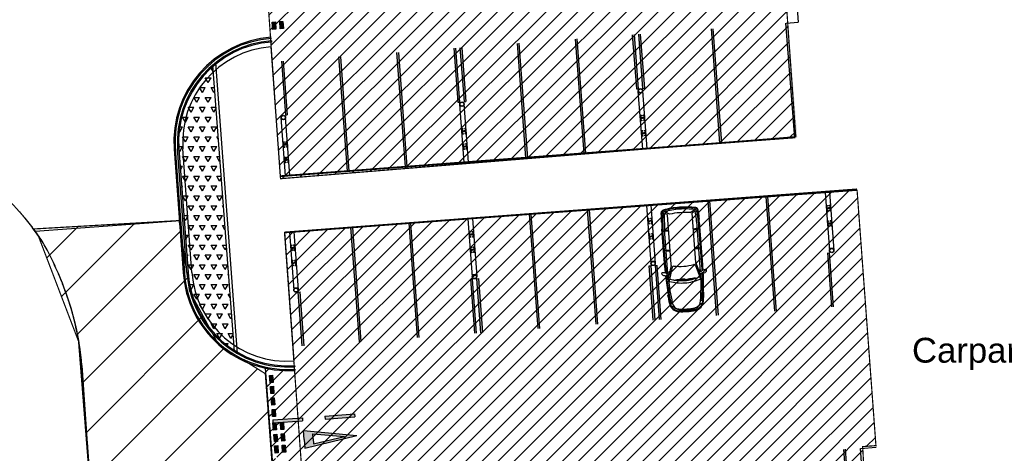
# Model space of a CAD drawing. Header units: millimetres. Extents: x 573132 to 957048, y 21042 to 318066.
# Tile 400 of 425: x 798397 to 839636, y 214611 to 232783. Entities that reach past the tile are written whole.
import ezdxf

# ---------------------------------------------------------------- set-up
doc = ezdxf.new("R2010")
doc.units = ezdxf.units.MM
doc.header["$LTSCALE"] = 2000
doc.linetypes.add('ECL-001', pattern=[100, 50, 0, 50])
for name, color, linetype in [('_NIBSC_A site plan', 7, 'Continuous'), ('_NIBSC_A-kerb', 7, 'Continuous'), ('_NIBSC_A_parking-bays', 7, 'Continuous'), ('_NIBSC_FM trees 3metre zone', 210, 'Continuous'), ('cad-block.com', 7, 'Continuous'), ('Cars', 7, 'Continuous'), ('Give way road marking', 7, 'Continuous'), ('Parking bay info', 7, 'Continuous')]:
    doc.layers.add(name, color=color, linetype=linetype)
doc.styles.get("Standard").update_dxf_attribs({"font": 'arial.ttf'})

# ---------------------------------------------------------------- blocks, each defined once
blk = doc.blocks.new('A$C1AFB6E19')
for p, q in [((760, 1699), (763, 1666)), ((1564, 1668), (1563, 1660)), ((1633, 1868), (1676, 1874)), ((1909, 1735), (3517, 1735)), ((1909, 1695), (3517, 1695)), ((2296, 1730), (2296, 1735)), ((2311, 1715), (2540, 1715)), ((2555, 1730), (2555, 1735)), ((3201, 1730), (3201, 1735)), ((3216, 1715), (3336, 1715)), ((3351, 1730), (3351, 1735)), ((3818, 1722), (3819, 1742)), ((4134, 1703), (4205, 1697)), ((4136, 1723), (4207, 1717)), ((4164, 1588), (4174, 1699)), ((112, 1266), (47, 1227)), ((266, 1564), (240, 1566)), ((274, 1550), (247, 1495)), ((1333, 1389), (1350, 924)), ((1343, 1389), (1333, 1389)), ((1898, 1424), (1339, 1591)), ((1436, 1625), (1535, 1625)), ((1968, 1466), (1436, 1625)), ((1635, 1646), (1631, 1607)), ((1633, 1625), (3517, 1625)), ((1727, 1538), (1683, 1625)), ((2026, 1458), (4090, 1458)), ((2587, 1625), (2592, 1458)), ((2611, 1625), (2611, 1458)), ((2636, 1625), (2631, 1458)), ((3399, 1458), (3423, 1625)), ((3419, 1458), (3444, 1625)), ((3439, 1458), (3464, 1625)), ((4123, 1369), (4243, 1571)), ((4164, 1588), (4128, 1484)), ((4249, 1582), (4298, 1588)), ((40, 938), (87, 1008)), ((40, 937), (87, 867)), ((52, 938), (86, 988)), ((52, 937), (86, 886)), ((92, 1237), (64, 1220)), ((95, 986), (95, 938)), ((95, 889), (95, 937)), ((1316, 963), (1307, 962)), ((1307, 962), (1367, 500)), ((1350, 924), (1359, 924)), ((4338, 1098), (4298, 1096)), ((112, 609), (47, 647)), ((92, 638), (64, 654)), ((1898, 450), (1339, 283)), ((1367, 500), (1377, 502)), ((2026, 417), (4090, 417)), ((2587, 250), (2592, 417)), ((2611, 250), (2611, 417)), ((2636, 250), (2631, 417)), ((3399, 417), (3423, 250)), ((3419, 417), (3444, 250)), ((3439, 417), (3464, 250)), ((4123, 505), (4243, 304)), ((4338, 777), (4298, 779)), ((266, 311), (240, 308)), ((274, 325), (247, 380)), ((760, 175), (763, 209)), ((1968, 408), (1436, 250)), ((1436, 250), (1535, 250)), ((1564, 207), (1563, 215)), ((1635, 228), (1631, 267)), ((1633, 250), (3517, 250)), ((1633, 7), (1676, 0)), ((1727, 336), (1683, 250)), ((1909, 180), (3517, 180)), ((1909, 140), (3517, 140)), ((2296, 145), (2296, 140)), ((2311, 160), (2540, 160)), ((2555, 145), (2555, 140)), ((3201, 145), (3201, 140)), ((3216, 160), (3336, 160)), ((3351, 145), (3351, 140)), ((3818, 153), (3819, 133)), ((4164, 287), (4128, 390)), ((4134, 172), (4205, 178)), ((4136, 152), (4207, 158)), ((4164, 287), (4174, 175)), ((4249, 293), (4298, 287))]:
    blk.add_line(p, q)
for centre, radius, start, end in [((450, 1226), 430, 98.2959, 171.9694), ((1947, -9037), 10802, 96.3074, 98.2959), ((1864, -7925), 9660, 96.5449, 98.7615), ((1864, -7926), 9621, 91.7716, 98.7656), ((1864, -7925), 9660, 91.7707, 96.5449), ((1514, 1670), 50, 271.6727, 348.1083), ((1467, 1688), 100, 348.1083, 4.9942), ((1821, 1719), 255, 151.2266, 184.9942), ((1641, 1818), 50, 99.2101, 151.2266), ((1685, 1641), 50, 128.1727, 173.5799), ((1629, 1713), 41.1, 308.1727, 348.7801), ((1909, -11066), 12761, 90, 91.096), ((1207, 1874), 492, 339.878, 357.6913), ((1679, 1855), 20, 357.6913, 99.2101), ((1909, -11066), 12801, 90, 91.0305), ((2311, 1730), 15, 180, 270), ((2540, 1730), 15, 270, 0), ((2308, 1636), 304, 357.8813, 18.9108), ((3216, 1730), 15, 180, 270), ((3336, 1730), 15, 270, 0), ((3289, 1633), 155, 356.9873, 40.8552), ((3382, -5036), 6732, 83.2825, 88.8635), ((2918, -15899), 17643, 87.0782, 88.0562), ((2918, -15899), 17643, 86.0493, 87.0782), ((2918, -15899), 17663, 86.0493, 87.0782), ((2262, -19974), 21708, 84.8788, 84.958), ((4197, 1597), 100, 11.2743, 85.133), ((4197, 1597), 120, 11.2743, 85.133), ((2495, 938), 2495, 171.9694, 180.0078), ((2495, 938), 2465, 171.9694, 180.0078), ((450, 1226), 400, 98.2959, 171.9694), ((2495, 938), 2419, 172.8771, 178.6898), ((98, 1228), 10, 353.0944, 120.4766), ((2495, 938), 2385, 171.9063, 180.0078), ((2495, 938), 2405, 171.9063, 172.157), ((431, 1231), 320, 125.7107, 171.9063), ((431, 1231), 300, 93.6894, 171.9063), ((238, 1499), 10, 305.7107, 333.5251), ((265, 1554), 10, 333.5251, 84.6577), ((1891, -8916), 10550, 92.471, 98.0602), ((3099, 943), 1894, 160.3901, 180.0138), ((3099, 943), 1794, 169.095, 180.0138), ((1333, 1572), 20, 73.3881, 160.3901), ((-889, 1077), 2253, 356.1076, 7.9577), ((3099, 943), 1794, 160.5282, 167.22), ((1435, 1531), 30, 73.3881, 160.5282), ((2076, -22441), 24034, 91.4468, 91.4503), ((2145, -19955), 21585, 91.6727, 91.7127), ((1661, 1604), 30, 173.5799, 258.0136), ((1881, 1367), 60, 348.9049, 73.3881), ((5543, 802), 3645, 171.2702, 177.8764), ((2026, 1658), 200, 253.3881, 270), ((3151, -10456), 12086, 85.1894, 88.2799), ((4090, 1498), 40, 270, 340.5991), ((887, 937), 3265, 0, 7.6043), ((4195, 1597), 50, 10.5383, 85.133), ((887, 937), 3415, 0, 10.6867), ((887, 982), 3415, 10.1152, 10.5383), ((887, 937), 3475, 0, 11.2743), ((887, 937), 3495, 0, 11.2743), ((2495, 937), 2495, 179.9922, 188.0306), ((2495, 937), 2465, 179.9922, 188.0306), ((2495, 938), 2455, 173.7472, 180), ((2495, 937), 2455, 180, 186.2528), ((2495, 938), 2443, 173.3007, 179.5727), ((2495, 937), 2443, 180.4273, 186.6993), ((74, 1203), 20, 120.4766, 173.7472), ((2495, 938), 2431, 173.0859, 179.1361), ((2495, 937), 2431, 180.8639, 186.9141), ((2495, 937), 2419, 181.3102, 187.1229), ((90, 986), 5, 0, 146.4863), ((90, 889), 5, 213.5137, 0), ((62, 1024), 30, 326.36, 357.9556), ((62, 850), 30, 2.0444, 33.64), ((2495, 938), 2405, 173.0944, 177.9556), ((2495, 937), 2405, 182.0444, 186.9056), ((2495, 937), 2385, 179.9922, 188.0937), ((3239, 955), 2034, 180.3247, 198.9193), ((3100, 932), 1795, 179.6316, 199.4683), ((-875, 440), 2253, 1.5598, 13.4099), ((5543, 1072), 3645, 182.1236, 188.7298), ((887, 937), 3265, 352.3957, 0), ((887, 937), 3415, 349.3133, 0), ((887, 937), 3475, 348.7257, 0), ((887, 937), 3495, 348.7257, 0), ((887, 937), 3455, 0, 2.6628), ((887, 937), 3455, 357.3372, 0), ((450, 648), 430, 188.0306, 261.7041), ((450, 648), 400, 188.0306, 261.7041), ((74, 672), 20, 186.2528, 239.5234), ((98, 646), 10, 239.5234, 6.9056), ((2495, 937), 2405, 187.843, 188.0937), ((431, 643), 320, 188.0937, 234.2893), ((431, 643), 300, 188.0937, 266.3106), ((1881, 508), 60, 286.6119, 11.0951), ((2026, 217), 200, 90, 106.6119), ((4090, 377), 40, 19.4009, 90), ((238, 375), 10, 26.4749, 54.2893), ((265, 320), 10, 275.3423, 26.4749), ((1947, 10912), 10802, 261.7041, 263.6926), ((1864, 9800), 9660, 261.2385, 263.4551), ((1864, 9801), 9621, 261.2344, 268.2284), ((1891, 10790), 10550, 261.9398, 267.529), ((1864, 9800), 9660, 263.4551, 268.2293), ((1864, 9800), 9660, 263.4551, 268.2293), ((1333, 302), 20, 199.6099, 286.6119), ((1435, 343), 30, 199.4718, 286.6119), ((2076, 24316), 24034, 268.5497, 268.5532), ((2145, 21830), 21585, 268.2873, 268.3273), ((1514, 204), 50, 11.8917, 88.3273), ((1467, 186), 100, 355.0058, 11.8917), ((1821, 155), 255, 175.0058, 208.7734), ((1641, 56), 50, 208.7734, 260.7899), ((1661, 271), 30, 101.9864, 186.4201), ((1685, 234), 50, 186.4201, 231.8273), ((1629, 162), 41.1, 11.2199, 51.8273), ((1909, 12940), 12761, 268.904, 270), ((1207, 1), 492, 2.3087, 20.122), ((1679, 20), 20, 260.7899, 2.3087), ((1909, 12940), 12801, 268.9695, 270), ((2311, 145), 15, 90, 180), ((2540, 145), 15, 0, 90), ((2308, 238), 304, 341.0892, 2.1187), ((3216, 145), 15, 90, 180), ((3336, 145), 15, 0, 90), ((3289, 241), 155, 319.1448, 3.0127), ((3151, 12331), 12086, 271.7201, 274.8106), ((3382, 6911), 6732, 271.1365, 276.7175), ((2918, 17773), 17643, 271.9438, 272.9218), ((2918, 17773), 17643, 272.9218, 273.9507), ((2918, 17773), 17663, 272.9218, 273.9507), ((2262, 21848), 21708, 275.042, 275.1212), ((4195, 277), 50, 274.867, 349.4617), ((4197, 277), 100, 274.867, 348.7257), ((4197, 277), 120, 274.867, 348.7257), ((887, 893), 3415, 349.4617, 349.8848)]:
    blk.add_arc(centre, radius, start, end)

msp = doc.modelspace()

# ---------------------------------------------------------------- hatches: boundary and pattern name
h = msp.add_hatch()
h.set_pattern_fill('ANSI31', color=252, scale=150)
h.paths.add_polyline_path([(830901, 227877), (829809, 243346), (808212, 241821), (809321, 226119)])
h = msp.add_hatch(color=7)
h.dxf.hatch_style = 1
h.paths.add_polyline_path([(830964, 227858), (830864, 227850), (830488, 232635), (830588, 232643)])
h = msp.add_hatch(color=7)
h.dxf.hatch_style = 1
h.paths.add_polyline_path([(824561, 229906), (824486, 229900), (824316, 232170), (824391, 232176)])
h = msp.add_hatch(color=7)
h.dxf.hatch_style = 1
h.paths.add_polyline_path([(827802, 227619), (827727, 227614), (827370, 232400), (827445, 232406)])
h = msp.add_hatch(color=2)
h.dxf.hatch_style = 1
h.paths.add_polyline_path([(808935, 232047, 0.054496), (807994, 231875), (807998, 231824, -0.055127), (808939, 231997)])
h = msp.add_hatch(color=2)
h.dxf.hatch_style = 1
h.paths.add_polyline_path([(808946, 231897, 0.056435), (808006, 231721), (808010, 231670, -0.05712), (808949, 231847)])
h = msp.add_hatch(color=7)
h.dxf.hatch_style = 1
h.paths.add_polyline_path([(819663, 227006), (819588, 227000), (819231, 231787), (819306, 231793)])
h = msp.add_hatch(color=7)
h.dxf.hatch_style = 1
h.paths.add_polyline_path([(822094, 227189), (822019, 227184), (821662, 231970), (821737, 231976)])
h = msp.add_hatch(color=7)
h.dxf.hatch_style = 1
h.paths.add_polyline_path([(824300, 229886), (824225, 229881), (824056, 232151), (824131, 232156)])
h = msp.add_hatch(color=7)
h.dxf.hatch_style = 1
h.paths.add_polyline_path([(814615, 226626), (814541, 226620), (814184, 231407), (814258, 231412)])
h = msp.add_hatch(color=7)
h.dxf.hatch_style = 1
h.paths.add_polyline_path([(816821, 229328), (816746, 229323), (816577, 231587), (816652, 231593)])
h = msp.add_hatch(color=7)
h.dxf.hatch_style = 1
h.paths.add_polyline_path([(816912, 231612), (816838, 231607), (817007, 229342), (817081, 229348)])
h = msp.add_hatch(color=7)
h.dxf.hatch_style = 1
h.paths.add_polyline_path([(809602, 228790), (809527, 228784), (809359, 231043), (809434, 231049)])
h = msp.add_hatch(color=7)
h.dxf.hatch_style = 1
h.paths.add_polyline_path([(812184, 226443), (812110, 226437), (811753, 231224), (811827, 231229)])
h = msp.add_hatch()
h.set_pattern_fill('TRIANG', color=4, scale=50)
h.paths.add_polyline_path([(806484, 230817, 0.233787), (805062, 227375), (805448, 222195, 0.063263), (805650, 221157), (806348, 219863, 0.082626), (807370, 218940)])
h = msp.add_hatch()
h.set_pattern_fill('ANSI31', color=252, scale=150)
h.paths.add_polyline_path([(833962, 210030), (833705, 214893), (834260, 214934), (833470, 225637), (809488, 223866), (810620, 208307)])
h = msp.add_hatch(color=7)
h.dxf.hatch_style = 1
h.paths.add_polyline_path([(827306, 225182), (827232, 225176), (827589, 220389), (827663, 220395)])
h = msp.add_hatch(color=7)
h.dxf.hatch_style = 1
h.paths.add_polyline_path([(829738, 225361), (829663, 225356), (830020, 220569), (830095, 220574)])
h = msp.add_hatch(color=7)
h.dxf.hatch_style = 1
h.paths.add_polyline_path([(822258, 224809), (822183, 224803), (822540, 220017), (822615, 220022)])
h = msp.add_hatch()
h.set_pattern_fill('ANSI31', color=6, scale=500)
h.set_pattern_definition([(45, (-184040.5, -58059.7), (-1122.532, 1122.532), [])])
edge = h.paths.add_edge_path()
edge.add_arc((799802, 149995), 1979, 128.4942, 137.4644)
edge.add_arc((799742, 150051), 1897, 137.4749, 149.3647)
edge.add_arc((800006, 149896), 2203, 149.3949, 159.6806)
edge.add_arc((802463, 149116), 4780, 161.1457, 173.898)
edge.add_arc((777633, 152302), 20256, 350.8819, 352.4036, ccw=False)
edge.add_line((797632, 149092), (797912, 145802))
edge.add_line((797912, 145802), (798168, 142742))
edge.add_arc((800985, 142990), 2828, 185.0256, 196.2501)
edge.add_arc((800461, 142840), 2283, 196.328, 209.5039)
edge.add_arc((800311, 142757), 2111, 209.5535, 220.3373)
edge.add_arc((800443, 142872), 2286, 220.3888, 233.5825)
edge.add_arc((800765, 143315), 2834, 233.6596, 245.3359)
edge.add_arc((800829, 143356), 2898, 244.5285, 258.2745)
edge.add_arc((800702, 142747), 2275, 258.2798, 271.3173)
edge.add_arc((800705, 142600), 2129, 271.3175, 281.2854)
edge.add_arc((800683, 142712), 2242, 281.293, 294.1016)
edge.add_arc((800469, 143180), 2757, 294.1794, 306.5858)
edge.add_arc((800208, 143569), 3225, 306.1798, 311.5303)
edge.add_arc((800624, 143118), 2612, 311.268, 323.6387)
edge.add_arc((800912, 142904), 2253, 323.6692, 335.196)
edge.add_arc((800978, 142873), 2180, 335.218, 344.317)
edge.add_arc((800806, 142921), 2359, 344.3199, 356.7046)
edge.add_arc((800196, 142952), 2969, 356.7938, 368.8414)
edge.add_line((803130, 143408), (802964, 146152))
edge.add_line((802964, 146152), (802662, 149839))
edge.add_arc((799541, 149578), 3131, 4.7773, 9.9589)
edge.add_arc((800127, 149693), 2534, 9.6959, 22.0666)
edge.add_arc((800451, 149823), 2185, 22.0959, 33.7083)
edge.add_arc((800511, 149862), 2114, 33.7319, 42.7535)
edge.add_arc((800384, 149745), 2287, 42.7572, 55.1416)
edge.add_arc((800049, 149256), 2879, 55.2321, 67.3004)
edge.add_arc((799937, 149045), 3117, 66.8931, 72.3649)
edge.add_arc((800099, 149592), 2546, 72.1105, 84.6412)
edge.add_arc((800130, 149907), 2230, 84.6672, 94.8705)
edge.add_arc((800125, 149949), 2188, 94.8488, 105.1459)
edge.add_arc((800180, 149747), 2397, 105.1542, 117.1925)
edge.add_arc((800476, 149183), 3034, 117.2819, 128.9032)
h.paths.add_polyline_path([(805286, 132272), (807630, 130293), (808718, 128658), (809513, 126410), (809699, 124809), (809114, 106709), (807866, 104611), (806152, 104162), (798217, 103633), (798371, 101535), (797281, 101455), (798380, 87106), (807943, 87723), (807592, 92534), (808410, 92594), (809389, 92041), (809793, 91145), (810402, 83115), (809743, 81565), (808384, 80935), (803337, 80587), (803149, 83028), (796196, 82493), (796832, 74091), (798673, 74183), (799033, 69471), (811128, 70247), (810743, 74953), (817427, 69294), (820333, 70178), (819727, 72144), (820372, 73430), (819415, 79540), (817901, 79442), (816739, 80769), (816091, 86965), (820804, 87231), (820137, 96803), (815324, 96529), (814884, 102918), (815506, 103949), (814878, 110961), (814549, 111752), (814440, 112100), (814654, 120985), (815203, 122087), (815871, 129267), (817935, 132904), (819988, 134535), (822718, 135759), (825659, 136108), (841935, 135930), (841539, 140944), (822158, 141259), (817671, 142514), (813933, 145231), (812037, 148309), (810909, 153871), (812524, 156334), (812351, 161830), (810592, 163939), (809833, 165422), (809436, 170899), (810540, 173380), (810553, 173752), (810160, 179602), (808962, 181448), (808085, 183580), (807823, 187088), (808497, 189355), (809486, 190473), (809125, 195650), (808068, 197087), (806873, 199983), (806653, 202933), (806193, 210152), (807244, 212537), (808987, 213888), (808684, 217950), (806726, 219164), (805509, 221419), (805073, 224364), (798956, 224011), (799188, 223696), (800861, 219309), (801661, 209203), (800735, 202672), (797386, 198778), (791837, 197079), (785538, 196327), (786360, 186068), (793626, 186433), (797313, 185761), (799735, 184479), (801452, 182928), (803010, 180515), (803885, 177380), (804098, 175124), (805095, 159990), (804472, 158270), (803290, 157069), (801650, 156414), (791144, 155680), (792339, 140215), (793198, 137635), (794405, 136186), (796144, 134995), (799546, 134314), (802624, 133547)])
h = msp.add_hatch(color=7)
h.dxf.hatch_style = 1
h.paths.add_polyline_path([(819827, 224629), (819752, 224624), (820109, 219837), (820184, 219843)])
h = msp.add_hatch(color=7)
h.dxf.hatch_style = 1
h.paths.add_polyline_path([(812347, 224077), (812272, 224072), (812629, 219285), (812704, 219291)])
h = msp.add_hatch(color=7)
h.dxf.hatch_style = 1
h.paths.add_polyline_path([(814778, 224257), (814704, 224251), (815061, 219465), (815135, 219470)])
h = msp.add_hatch(color=7)
h.dxf.hatch_style = 1
h.paths.add_polyline_path([(832319, 223021), (832245, 223016), (832414, 220746), (832489, 220751)])
h = msp.add_hatch(color=7)
h.dxf.hatch_style = 1
h.paths.add_polyline_path([(824840, 222469), (824765, 222463), (824934, 220193), (825009, 220199)])
h = msp.add_hatch(color=7)
h.dxf.hatch_style = 1
h.paths.add_polyline_path([(825100, 222488), (825025, 222483), (825195, 220213), (825269, 220218)])
h = msp.add_hatch(color=7)
h.dxf.hatch_style = 1
h.paths.add_polyline_path([(817360, 221911), (817286, 221906), (817455, 219641), (817529, 219647)])
h = msp.add_hatch(color=7)
h.dxf.hatch_style = 1
h.paths.add_polyline_path([(817790, 219666), (817715, 219661), (817546, 221925), (817621, 221931)])
h = msp.add_hatch(color=7)
h.dxf.hatch_style = 1
h.paths.add_polyline_path([(810142, 221373), (810067, 221367), (810235, 219109), (810310, 219114)])
h = msp.add_hatch()
h.set_pattern_fill('ANSI31', color=252, scale=150)
h.paths.add_polyline_path([(809908, 218084, -0.070435), (808680, 218181), (809009, 213763, -0.009042), (809159, 213817), (809148, 213964), (809275, 213974), (809284, 213857, -0.053358), (810203, 214036), (810063, 215963), (809444, 215917), (809467, 215615), (809340, 215606), (809317, 215908), (809132, 215894), (809154, 215592), (809027, 215583), (809005, 215884), (808995, 216011), (810054, 216090)])
h.paths.add_polyline_path([(809480, 215437), (809503, 215135), (809376, 215126), (809353, 215428)], flags=16)
h.paths.add_polyline_path([(809168, 215414), (809190, 215112), (809063, 215103), (809041, 215404)], flags=16)
h.paths.add_polyline_path([(809516, 214957), (809538, 214655), (809411, 214646), (809389, 214948)], flags=16)
h.paths.add_polyline_path([(809204, 214934), (809226, 214632), (809099, 214622), (809076, 214924)], flags=16)
h.paths.add_polyline_path([(809552, 214477), (809574, 214175), (809447, 214166), (809425, 214467)], flags=16)
h.paths.add_polyline_path([(809239, 214454), (809262, 214152), (809135, 214142), (809112, 214444)], flags=16)
h = msp.add_hatch(color=7)
h.dxf.hatch_style = 1
h.paths.add_polyline_path([(833328, 209997), (833254, 209991), (832897, 214778), (832971, 214784)])
at = {"layer": '_NIBSC_A_parking-bays'}
h = msp.add_hatch(color=40, dxfattribs=at)
h.dxf.hatch_style = 1
h.paths.add_polyline_path([(808939, 231997), (808935, 232047, 0.412851), (804862, 227361), (804912, 227365, -0.412851)])
h = msp.add_hatch(color=40, dxfattribs=at)
h.dxf.hatch_style = 1
h.paths.add_polyline_path([(807873, 231784), (807869, 231835, 0.342139), (804862, 227361), (804912, 227365, -0.341336)])
h = msp.add_hatch(color=40, dxfattribs=at)
h.dxf.hatch_style = 1
h.paths.add_polyline_path([(808949, 231847), (808946, 231897, 0.412851), (805012, 227371), (805062, 227375, -0.412859)])
h = msp.add_hatch(color=40, dxfattribs=at)
h.dxf.hatch_style = 1
h.paths.add_polyline_path([(807885, 231629), (807881, 231681, 0.339671), (805012, 227371), (805062, 227375, -0.338808)])
h = msp.add_hatch(color=40, dxfattribs=at)
h.dxf.hatch_style = 1
h.paths.add_polyline_path([(804912, 227365), (804862, 227361), (805249, 222182), (805299, 222185)])
h = msp.add_hatch(color=40, dxfattribs=at)
h.dxf.hatch_style = 1
h.paths.add_polyline_path([(805062, 227375), (805012, 227371), (805400, 222192), (805448, 222195)])
h = msp.add_hatch(color=40, dxfattribs=at)
h.dxf.hatch_style = 1
h.paths.add_polyline_path([(809922, 218135, -0.414297), (805299, 222185), (805249, 222182, 0.414325), (809926, 218085)])
h = msp.add_hatch(color=40, dxfattribs=at)
h.dxf.hatch_style = 1
h.paths.add_polyline_path([(809911, 218285, -0.414211), (805448, 222195), (805400, 222192, 0.415523), (809915, 218240)], flags=17)
at = {"layer": '_NIBSC_FM trees 3metre zone'}
h = msp.add_hatch(dxfattribs=at)
h.set_pattern_fill('ANSI31', color=256, scale=1500)
h.set_pattern_definition([(45, (0, -300000), (-3367.596, 3367.596), [])])
h.paths.add_polyline_path([(593903, 232618), (679741, 243682), (730246, 249484), (739010, 251813), (755357, 259573), (798190, 265512), (811701, 266996), (863086, 275757), (876855, 143048), (913767, 142394), (912963, 130303), (912377, 121144), (904519, 98598), (903418, 94708), (895370, 63436), (848719, 56730), (841119, 53483), (784097, 45680), (763758, 42854), (670408, 24435), (665578, 34770), (663265, 39853), (610755, 158064), (608829, 162280), (603679, 173549), (597793, 194110)])
h.paths.add_polyline_path([(597181, 230015), (680104, 240704), (730805, 246529), (740047, 248984), (756227, 256664), (798560, 262534), (812117, 264024), (860433, 272261), (874145, 140095), (910565, 139450), (909970, 130498), (909410, 121745), (901656, 99501), (900522, 95491), (892964, 66121), (847903, 59643), (840312, 56401), (783688, 48652), (763260, 45813), (672132, 27832), (668302, 36026), (666001, 41083), (613490, 159296), (611558, 163526), (606501, 174591), (600750, 194678)], flags=16)
at = {"layer": 'Give way road marking'}
h = msp.add_hatch(color=0, dxfattribs=at)
h.dxf.hatch_style = 1
h.paths.add_polyline_path([(809105, 232687), (808978, 232677), (809000, 232375), (809128, 232385)])
h = msp.add_hatch(color=0, dxfattribs=at)
h.dxf.hatch_style = 1
h.paths.add_polyline_path([(809417, 232710), (809290, 232700), (809313, 232399), (809440, 232408)])
h = msp.add_hatch(color=0, dxfattribs=at)
h.dxf.hatch_style = 1
h.paths.add_polyline_path([(808987, 217882), (808860, 217873), (808883, 217571), (809010, 217581)])
h = msp.add_hatch(color=0, dxfattribs=at)
h.dxf.hatch_style = 1
h.paths.add_polyline_path([(809023, 217423), (808896, 217413), (808918, 217112), (809046, 217121)])
h = msp.add_hatch(color=0, dxfattribs=at)
h.dxf.hatch_style = 1
h.paths.add_polyline_path([(809059, 216943), (808932, 216933), (808954, 216632), (809081, 216641)])
h = msp.add_hatch(color=0, dxfattribs=at)
h.dxf.hatch_style = 1
h.paths.add_polyline_path([(809095, 216463), (808968, 216453), (808990, 216151), (809117, 216161)])
h = msp.add_hatch(color=0, dxfattribs=at)
h.dxf.hatch_style = 1
h.paths.add_polyline_path([(810239, 216104), (808995, 216011), (809005, 215884), (810249, 215977)])
h = msp.add_hatch(color=0, dxfattribs=at)
h.dxf.hatch_style = 1
h.paths.add_polyline_path([(812426, 216267), (811181, 216174), (811191, 216047), (812435, 216140)])
h = msp.add_hatch(color=0, dxfattribs=at)
h.dxf.hatch_style = 1
h.paths.add_polyline_path([(809132, 215894), (809005, 215884), (809027, 215583), (809154, 215592)])
h = msp.add_hatch(color=0, dxfattribs=at)
h.dxf.hatch_style = 1
h.paths.add_polyline_path([(809444, 215917), (809317, 215908), (809340, 215606), (809467, 215615)])
h = msp.add_hatch(color=0, dxfattribs=at)
h.dxf.hatch_style = 1
h.paths.add_polyline_path([(809168, 215414), (809041, 215404), (809063, 215103), (809190, 215112)])
h = msp.add_hatch(color=0, dxfattribs=at)
h.dxf.hatch_style = 1
h.paths.add_polyline_path([(809480, 215437), (809353, 215428), (809376, 215126), (809503, 215135)])
h = msp.add_hatch(color=0, dxfattribs=at)
h.dxf.hatch_style = 1
h.paths.add_polyline_path([(812513, 215361), (810281, 215568), (810309, 215196), (810337, 214824)])
h.paths.add_polyline_path([(810689, 215225), (810673, 215434), (812004, 215323), (810705, 215015)], flags=16)
h = msp.add_hatch(color=0, dxfattribs=at)
h.dxf.hatch_style = 1
h.paths.add_polyline_path([(809204, 214934), (809076, 214924), (809099, 214622), (809226, 214632)])
h = msp.add_hatch(color=0, dxfattribs=at)
h.dxf.hatch_style = 1
h.paths.add_polyline_path([(809516, 214957), (809389, 214948), (809411, 214646), (809538, 214655)])

# ---------------------------------------------------------------- linework, layer by layer
at = {"color": 7}
for p, q in [((810144, 232330), (810148, 232280)), ((824391, 232176), (824561, 229906)), ((827727, 227614), (827370, 232400)), ((827802, 227619), (827445, 232406)), ((808946, 231897), (808949, 231847)), ((819231, 231787), (819589, 226995)), ((819306, 231793), (819664, 227000)), ((821662, 231970), (822020, 227178)), ((821737, 231976), (822095, 227184)), ((824056, 232151), (824225, 229881)), ((824131, 232156), (824300, 229886)), ((824316, 232170), (824486, 229900)), ((824317, 232165), (824486, 229900)), ((814184, 231407), (814541, 226620)), ((814258, 231412), (814615, 226626)), ((816577, 231587), (816746, 229323)), ((816652, 231593), (816821, 229328)), ((816838, 231607), (817007, 229342)), ((816838, 231601), (817007, 229342)), ((816913, 231607), (817081, 229348)), ((809359, 231043), (809527, 228784)), ((809434, 231049), (809602, 228790)), ((811753, 231224), (812110, 226437)), ((811827, 231229), (812184, 226443)), ((824225, 229881), (824300, 229886)), ((824490, 227358), (824308, 229794)), ((824500, 229716), (824315, 229702)), ((824486, 229900), (824561, 229906)), ((824674, 227372), (824493, 229808)), ((816746, 229323), (816821, 229328)), ((817007, 229342), (817081, 229348)), ((817011, 226801), (816829, 229236)), ((817020, 229158), (816836, 229144)), ((817195, 226814), (817013, 229250)), ((809531, 226243), (809350, 228678)), ((809541, 228600), (809357, 228586)), ((809527, 228784), (809602, 228790)), ((809716, 226256), (809534, 228692)), ((824404, 228661), (824398, 228738)), ((824404, 228661), (824409, 228584)), ((824407, 228738), (824411, 228685)), ((824419, 228585), (824415, 228638)), ((824421, 228677), (824484, 228681)), ((824423, 228648), (824486, 228652)), ((824547, 228686), (824484, 228681)), ((824549, 228657), (824486, 228652)), ((824551, 228749), (824555, 228696)), ((824563, 228595), (824559, 228648)), ((824566, 228673), (824561, 228750)), ((824566, 228673), (824572, 228596)), ((816924, 228103), (816919, 228180)), ((816924, 228103), (816930, 228026)), ((816928, 228180), (816932, 228128)), ((816939, 228027), (816935, 228080)), ((816942, 228119), (817005, 228124)), ((816944, 228090), (817007, 228095)), ((817067, 228128), (817005, 228124)), ((817070, 228099), (817007, 228095)), ((817072, 228191), (817076, 228138)), ((817084, 228038), (817080, 228091)), ((817087, 228115), (817081, 228192)), ((817087, 228115), (817093, 228038)), ((824451, 228020), (824446, 228096)), ((824455, 228097), (824459, 228044)), ((824599, 228108), (824603, 228055)), ((824614, 228032), (824608, 228109)), ((824451, 228020), (824457, 227943)), ((824466, 227944), (824463, 227997)), ((824469, 228036), (824532, 228040)), ((824471, 228007), (824534, 228011)), ((824594, 228045), (824532, 228040)), ((824597, 228016), (824534, 228011)), ((824611, 227954), (824607, 228007)), ((824614, 228032), (824620, 227955)), ((804862, 227361), (804912, 227365)), ((805012, 227371), (805062, 227375)), ((809445, 227545), (809439, 227622)), ((809445, 227545), (809451, 227468)), ((809449, 227623), (809453, 227570)), ((809460, 227469), (809456, 227522)), ((809463, 227561), (809525, 227566)), ((809465, 227532), (809528, 227537)), ((809588, 227570), (809525, 227566)), ((809590, 227541), (809528, 227537)), ((809593, 227633), (809597, 227580)), ((809604, 227480), (809600, 227533)), ((809608, 227557), (809602, 227634)), ((809608, 227557), (809614, 227481)), ((816972, 227462), (816966, 227539)), ((816972, 227462), (816978, 227385)), ((816976, 227539), (816980, 227486)), ((816987, 227386), (816983, 227439)), ((816990, 227478), (817052, 227482)), ((816992, 227449), (817055, 227453)), ((817115, 227487), (817052, 227482)), ((817117, 227458), (817055, 227453)), ((817120, 227550), (817124, 227497)), ((817131, 227397), (817127, 227450)), ((817135, 227474), (817129, 227551)), ((817135, 227474), (817141, 227397)), ((824674, 227372), (824490, 227358)), ((824674, 227372), (824490, 227358)), ((809493, 226904), (809487, 226981)), ((809493, 226904), (809499, 226827)), ((809497, 226982), (809501, 226929)), ((809508, 226828), (809504, 226881)), ((809511, 226920), (809573, 226925)), ((809513, 226891), (809575, 226896)), ((809636, 226929), (809573, 226925)), ((809638, 226900), (809575, 226896)), ((809641, 226992), (809645, 226939)), ((809652, 226839), (809648, 226892)), ((809656, 226916), (809650, 226993)), ((809656, 226916), (809661, 226840)), ((817195, 226814), (817011, 226801)), ((817195, 226814), (817011, 226801)), ((809716, 226256), (809531, 226243)), ((809716, 226256), (809531, 226243)), ((827589, 220389), (827231, 225182)), ((827663, 220395), (827306, 225187)), ((830020, 220569), (829662, 225361)), ((830095, 220574), (829737, 225367)), ((832317, 225551), (832133, 225538)), ((832133, 225538), (832314, 223102)), ((832317, 225551), (832499, 223116)), ((822540, 220017), (822183, 224809)), ((822615, 220022), (822258, 224815)), ((824837, 225011), (824652, 224997)), ((824652, 224997), (824834, 222561)), ((824837, 225011), (825018, 222575)), ((832193, 224878), (832187, 224955)), ((832193, 224878), (832199, 224801)), ((832196, 224955), (832200, 224902)), ((832208, 224802), (832204, 224855)), ((832210, 224894), (832273, 224898)), ((832213, 224865), (832275, 224870)), ((832336, 224903), (832273, 224898)), ((832338, 224874), (832275, 224870)), ((832341, 224966), (832344, 224913)), ((832352, 224813), (832348, 224866)), ((832356, 224890), (832350, 224967)), ((832356, 224890), (832361, 224813)), ((799051, 223915), (805136, 224369)), ((817357, 224453), (817173, 224439)), ((817173, 224439), (817355, 222004)), ((817357, 224453), (817539, 222017)), ((820109, 219837), (819751, 224630)), ((820184, 219843), (819826, 224635)), ((824712, 224337), (824707, 224414)), ((824716, 224415), (824720, 224362)), ((824730, 224353), (824793, 224358)), ((824855, 224363), (824793, 224358)), ((824860, 224426), (824864, 224373)), ((824875, 224349), (824869, 224426)), ((824875, 224349), (824881, 224273)), ((812629, 219285), (812272, 224072)), ((812704, 219291), (812347, 224077)), ((815061, 219465), (814704, 224251)), ((815135, 219470), (814778, 224257)), ((824712, 224337), (824718, 224261)), ((824727, 224261), (824723, 224314)), ((824732, 224324), (824795, 224329)), ((824857, 224334), (824795, 224329)), ((824871, 224272), (824868, 224325)), ((832241, 224237), (832235, 224314)), ((832241, 224237), (832246, 224160)), ((832244, 224314), (832248, 224261)), ((832256, 224161), (832252, 224214)), ((832258, 224253), (832321, 224257)), ((832260, 224224), (832323, 224228)), ((832384, 224262), (832321, 224257)), ((832386, 224233), (832323, 224228)), ((832388, 224325), (832392, 224272)), ((832400, 224172), (832396, 224224)), ((832403, 224249), (832398, 224326)), ((832403, 224249), (832409, 224172)), ((809878, 223895), (809694, 223882)), ((809694, 223882), (809875, 221446)), ((809878, 223895), (810060, 221460)), ((817233, 223780), (817227, 223856)), ((817233, 223780), (817239, 223703)), ((817237, 223857), (817241, 223804)), ((817248, 223703), (817244, 223756)), ((817251, 223795), (817313, 223800)), ((817253, 223766), (817316, 223771)), ((817376, 223805), (817313, 223800)), ((817378, 223776), (817316, 223771)), ((817381, 223868), (817385, 223815)), ((817392, 223714), (817388, 223767)), ((817396, 223792), (817390, 223868)), ((817396, 223792), (817402, 223715)), ((824760, 223696), (824754, 223773)), ((824760, 223696), (824766, 223620)), ((824764, 223774), (824768, 223721)), ((824775, 223620), (824771, 223673)), ((824778, 223712), (824840, 223717)), ((824780, 223683), (824843, 223688)), ((824903, 223722), (824840, 223717)), ((824905, 223693), (824843, 223688)), ((824908, 223784), (824912, 223732)), ((824919, 223631), (824915, 223684)), ((824923, 223708), (824917, 223785)), ((824923, 223708), (824929, 223632)), ((809754, 223222), (809748, 223299)), ((809754, 223222), (809760, 223145)), ((809757, 223299), (809761, 223246)), ((809769, 223146), (809765, 223199)), ((809771, 223238), (809834, 223242)), ((809774, 223209), (809836, 223213)), ((809897, 223247), (809834, 223242)), ((809899, 223218), (809836, 223213)), ((809902, 223310), (809906, 223257)), ((809913, 223156), (809909, 223209)), ((809917, 223234), (809911, 223311)), ((809917, 223234), (809922, 223157)), ((817281, 223138), (817275, 223215)), ((817281, 223138), (817287, 223062)), ((817285, 223216), (817288, 223163)), ((817296, 223062), (817292, 223115)), ((817299, 223154), (817361, 223159)), ((817301, 223125), (817363, 223130)), ((817424, 223164), (817361, 223159)), ((817426, 223135), (817363, 223130)), ((817429, 223227), (817433, 223174)), ((817440, 223073), (817436, 223126)), ((817444, 223151), (817438, 223227)), ((817444, 223151), (817449, 223074)), ((832492, 223208), (832307, 223194)), ((832414, 220746), (832245, 223016)), ((832245, 223004), (832320, 223010)), ((832489, 220751), (832319, 223021)), ((809802, 222581), (809796, 222657)), ((809802, 222581), (809807, 222504)), ((809805, 222658), (809809, 222605)), ((809817, 222505), (809813, 222558)), ((809819, 222597), (809882, 222601)), ((809821, 222568), (809884, 222572)), ((809945, 222606), (809882, 222601)), ((809947, 222577), (809884, 222572)), ((809949, 222669), (809953, 222616)), ((809961, 222515), (809957, 222568)), ((809964, 222593), (809959, 222670)), ((809964, 222593), (809970, 222516)), ((824765, 222463), (824840, 222469)), ((824934, 220193), (824765, 222463)), ((825011, 222667), (824827, 222654)), ((825009, 220199), (824840, 222469)), ((825025, 222483), (825100, 222488)), ((825194, 220218), (825025, 222483)), ((825195, 220213), (825025, 222483)), ((825269, 220218), (825100, 222488)), ((805249, 222182), (805299, 222185)), ((805400, 222192), (805448, 222195)), ((817286, 221906), (817360, 221911)), ((817455, 219641), (817286, 221906)), ((817532, 222110), (817348, 222096)), ((817529, 219647), (817360, 221911)), ((817546, 221925), (817621, 221931)), ((817715, 219661), (817546, 221925)), ((817714, 219666), (817546, 221925)), ((817789, 219672), (817621, 221931)), ((810053, 221552), (809869, 221538)), ((810067, 221367), (810142, 221373)), ((810235, 219109), (810067, 221367)), ((810310, 219114), (810142, 221373)), ((808680, 218181), (809009, 213763)), ((832897, 214778), (833254, 209986)), ((832971, 214784), (833329, 209991))]:
    msp.add_line(p, q, dxfattribs=at)
at = {"color": 7, "const_width": 50}
for points in [[(808163, 241817), (829809, 243346), (830901, 227877), (809321, 226119), (808212, 241821)], [(809488, 223866), (833470, 225637), (834260, 214934), (833705, 214893), (833962, 210030), (810620, 208307), (809488, 223866)], [(810553, 173752), (810160, 179602), (808962, 181448), (808085, 183580), (807823, 187088), (808497, 189355), (809486, 190473), (809125, 195650), (808068, 197087), (806873, 199983), (806653, 202933), (806193, 210152), (807244, 212537), (808987, 213888), (808684, 217950), (806726, 219164), (805509, 221419), (805073, 224364), (798956, 224011), (799231, 223637)], [(799184, 223707), (800861, 219309), (801661, 209203), (800735, 202672), (797386, 198778), (791837, 197079), (785538, 196327), (786360, 186068), (793626, 186433), (797313, 185761), (799735, 184479), (801452, 182928), (803010, 180515), (803885, 177380)]]:
    msp.add_lwpolyline(points, dxfattribs=at)
at = {"color": 7}
for centre, radius in [((824400, 229801), 92.5), ((816921, 229243), 92.5), ((809442, 228685), 92.5), ((824424, 228766), 17.9), ((824440, 228560), 17.9), ((824530, 228774), 17.9), ((824546, 228568), 17.9), ((816945, 228208), 17.9), ((817051, 228216), 17.9), ((824472, 228125), 17.9), ((824578, 228133), 17.9), ((809466, 227651), 17.9), ((809572, 227659), 17.9), ((816961, 228002), 17.9), ((817066, 228010), 17.9), ((824488, 227919), 17.9), ((824593, 227927), 17.9), ((809481, 227444), 17.9), ((809587, 227452), 17.9), ((816993, 227567), 17.9), ((817008, 227361), 17.9), ((817099, 227575), 17.9), ((817114, 227369), 17.9), ((809514, 227010), 17.9), ((809529, 226803), 17.9), ((809619, 227018), 17.9), ((809635, 226811), 17.9), ((832214, 224983), 17.9), ((832229, 224777), 17.9), ((832319, 224991), 17.9), ((832335, 224785), 17.9), ((824733, 224443), 17.9), ((824839, 224450), 17.9), ((832261, 224342), 17.9), ((832367, 224350), 17.9), ((824749, 224236), 17.9), ((824854, 224244), 17.9), ((832277, 224136), 17.9), ((832383, 224144), 17.9), ((817254, 223885), 17.9), ((817269, 223678), 17.9), ((817360, 223893), 17.9), ((817375, 223686), 17.9), ((824781, 223802), 17.9), ((824796, 223595), 17.9), ((824887, 223809), 17.9), ((824902, 223603), 17.9), ((809775, 223327), 17.9), ((809790, 223121), 17.9), ((809880, 223335), 17.9), ((809896, 223128), 17.9), ((817302, 223244), 17.9), ((817407, 223252), 17.9), ((832407, 223109), 92.5), ((809822, 222686), 17.9), ((809928, 222694), 17.9), ((817317, 223037), 17.9), ((817423, 223045), 17.9), ((809838, 222479), 17.9), ((809944, 222487), 17.9), ((824926, 222568), 92.5), ((817447, 222010), 92.5), ((809968, 221453), 92.5)]:
    msp.add_circle(centre, radius, dxfattribs=at)
for centre, radius, start, end in [((824403, 228738), 4.7, 4.2651, 184.2651), ((824414, 228584), 4.7, 184.2651, 4.2651), ((824421, 228686), 9.39, 184.2651, 274.2651), ((824424, 228638), 9.39, 94.2651, 184.2651), ((824546, 228695), 9.39, 274.2651, 4.2651), ((824549, 228648), 9.39, 4.2651, 94.2651), ((824556, 228749), 4.7, 4.2651, 184.2651), ((824567, 228596), 4.7, 184.2651, 4.2651), ((816923, 228180), 4.7, 4.2651, 184.2651), ((816941, 228128), 9.39, 184.2651, 274.2651), ((816945, 228081), 9.39, 94.2651, 184.2651), ((817067, 228138), 9.39, 274.2651, 4.2651), ((817070, 228090), 9.39, 4.2651, 94.2651), ((817077, 228192), 4.7, 4.2651, 184.2651), ((824450, 228097), 4.7, 4.2651, 184.2651), ((824594, 228054), 9.39, 274.2651, 4.2651), ((824604, 228108), 4.7, 4.2651, 184.2651), ((816935, 228027), 4.7, 184.2651, 4.2651), ((817088, 228038), 4.7, 184.2651, 4.2651), ((824462, 227943), 4.7, 184.2651, 4.2651), ((824468, 228045), 9.39, 184.2651, 274.2651), ((824472, 227997), 9.39, 94.2651, 184.2651), ((824597, 228007), 9.39, 4.2651, 94.2651), ((824615, 227955), 4.7, 184.2651, 4.2651), ((809444, 227622), 4.7, 4.2651, 184.2651), ((809456, 227469), 4.7, 184.2651, 4.2651), ((809462, 227570), 9.39, 184.2651, 274.2651), ((809466, 227523), 9.39, 94.2651, 184.2651), ((809587, 227580), 9.39, 274.2651, 4.2651), ((809591, 227532), 9.39, 4.2651, 94.2651), ((809598, 227634), 4.7, 4.2651, 184.2651), ((809609, 227480), 4.7, 184.2651, 4.2651), ((816971, 227539), 4.7, 4.2651, 184.2651), ((816983, 227385), 4.7, 184.2651, 4.2651), ((816989, 227487), 9.39, 184.2651, 274.2651), ((816993, 227439), 9.39, 94.2651, 184.2651), ((817114, 227497), 9.39, 274.2651, 4.2651), ((817118, 227449), 9.39, 4.2651, 94.2651), ((817125, 227550), 4.7, 4.2651, 184.2651), ((817136, 227397), 4.7, 184.2651, 4.2651), ((809492, 226981), 4.7, 4.2651, 184.2651), ((809503, 226828), 4.7, 184.2651, 4.2651), ((809510, 226929), 9.39, 184.2651, 274.2651), ((809513, 226882), 9.39, 94.2651, 184.2651), ((809635, 226939), 9.39, 274.2651, 4.2651), ((809639, 226891), 9.39, 4.2651, 94.2651), ((809645, 226993), 4.7, 4.2651, 184.2651), ((809657, 226839), 4.7, 184.2651, 4.2651), ((832192, 224955), 4.7, 4.2651, 184.2651), ((832203, 224802), 4.7, 184.2651, 4.2651), ((832210, 224903), 9.39, 184.2651, 274.2651), ((832213, 224855), 9.39, 94.2651, 184.2651), ((832335, 224913), 9.39, 274.2651, 4.2651), ((832339, 224865), 9.39, 4.2651, 94.2651), ((832345, 224966), 4.7, 4.2651, 184.2651), ((832357, 224813), 4.7, 184.2651, 4.2651), ((824711, 224414), 4.7, 4.2651, 184.2651), ((824729, 224363), 9.39, 184.2651, 274.2651), ((824855, 224372), 9.39, 274.2651, 4.2651), ((824865, 224426), 4.7, 4.2651, 184.2651), ((824723, 224261), 4.7, 184.2651, 4.2651), ((824733, 224315), 9.39, 94.2651, 184.2651), ((824858, 224324), 9.39, 4.2651, 94.2651), ((824876, 224272), 4.7, 184.2651, 4.2651), ((832240, 224314), 4.7, 4.2651, 184.2651), ((832251, 224160), 4.7, 184.2651, 4.2651), ((832258, 224262), 9.39, 184.2651, 274.2651), ((832261, 224214), 9.39, 94.2651, 184.2651), ((832383, 224271), 9.39, 274.2651, 4.2651), ((832386, 224224), 9.39, 4.2651, 94.2651), ((832393, 224325), 4.7, 4.2651, 184.2651), ((832404, 224172), 4.7, 184.2651, 4.2651), ((817232, 223857), 4.7, 4.2651, 184.2651), ((817243, 223703), 4.7, 184.2651, 4.2651), ((817250, 223805), 9.39, 184.2651, 274.2651), ((817254, 223757), 9.39, 94.2651, 184.2651), ((817375, 223814), 9.39, 274.2651, 4.2651), ((817379, 223766), 9.39, 4.2651, 94.2651), ((817385, 223868), 4.7, 4.2651, 184.2651), ((817397, 223715), 4.7, 184.2651, 4.2651), ((824759, 223773), 4.7, 4.2651, 184.2651), ((824771, 223620), 4.7, 184.2651, 4.2651), ((824777, 223722), 9.39, 184.2651, 274.2651), ((824781, 223674), 9.39, 94.2651, 184.2651), ((824902, 223731), 9.39, 274.2651, 4.2651), ((824906, 223683), 9.39, 4.2651, 94.2651), ((824913, 223785), 4.7, 4.2651, 184.2651), ((824924, 223631), 4.7, 184.2651, 4.2651), ((809753, 223299), 4.7, 4.2651, 184.2651), ((809764, 223145), 4.7, 184.2651, 4.2651), ((809771, 223247), 9.39, 184.2651, 274.2651), ((809774, 223199), 9.39, 94.2651, 184.2651), ((809896, 223256), 9.39, 274.2651, 4.2651), ((809900, 223209), 9.39, 4.2651, 94.2651), ((809906, 223310), 4.7, 4.2651, 184.2651), ((809918, 223157), 4.7, 184.2651, 4.2651), ((817280, 223216), 4.7, 4.2651, 184.2651), ((817298, 223164), 9.39, 184.2651, 274.2651), ((817301, 223116), 9.39, 94.2651, 184.2651), ((817423, 223173), 9.39, 274.2651, 4.2651), ((817427, 223125), 9.39, 4.2651, 94.2651), ((817433, 223227), 4.7, 4.2651, 184.2651), ((817291, 223062), 4.7, 184.2651, 4.2651), ((817445, 223074), 4.7, 184.2651, 4.2651), ((809801, 222658), 4.7, 4.2651, 184.2651), ((809812, 222504), 4.7, 184.2651, 4.2651), ((809819, 222606), 9.39, 184.2651, 274.2651), ((809822, 222558), 9.39, 94.2651, 184.2651), ((809944, 222615), 9.39, 274.2651, 4.2651), ((809948, 222568), 9.39, 4.2651, 94.2651), ((809954, 222669), 4.7, 4.2651, 184.2651), ((809966, 222516), 4.7, 184.2651, 4.2651)]:
    msp.add_arc(centre, radius, start, end, dxfattribs=at)
at = {"layer": '_NIBSC_A site plan'}
for points in [[(830556, 238657), (830998, 232674)], [(830867, 227818), (830488, 232635)], [(830499, 232637), (830998, 232674)], [(808914, 231645), (809313, 226227)], [(806597, 230977), (807506, 218799)], [(806479, 230879), (807374, 218878)], [(805613, 222185), (805234, 227366)], [(809488, 223866), (809885, 218481)], [(809832, 219204), (809832, 219204)], [(833609, 214817), (834265, 214866)], [(810636, 208309), (833962, 210030), (833609, 214817)]]:
    msp.add_lwpolyline(points, dxfattribs=at)
msp.add_lwpolyline([(809488, 223866, 75, 75, 0), (833467, 225673, 0, 0, 0), (834265, 214866, 0, 0, 0)], format="xyseb", dxfattribs=at)
at = {"layer": '_NIBSC_A site plan', "linetype": 'ECL-001'}
msp.add_lwpolyline([(798381, 224745, -0.01298), (798850, 224186, -0.04568), (799586, 223057, -0.0377), (800378, 221204, -0.0465), (800895, 219187, -0.01983), (801000, 218298), (801228, 215020, 0.00258), (801476, 211821, -0.00297), (801674, 209204, -0.01882), (801758, 206430, -0.04598), (801478, 204641, -0.04675), (800878, 202948, -0.02248), (800458, 202138, -0.0448), (799354, 200553, -0.04906), (797987, 199214, -0.02473)], format="xyb", dxfattribs=at)
at = {"layer": '_NIBSC_A site plan'}
for centre, start, end in [((809223, 227657), 94.4725, 184.175), ((809603, 222471), 184.1062, 274.0296)]:
    msp.add_arc(centre, 4000, start, end, dxfattribs=at)
at = {"layer": '_NIBSC_A-kerb'}
msp.add_lwpolyline([(797600, 198918, 0.044494), (798703, 199850, 0.016912), (799354, 200553, 0.029738), (799942, 201321, 0.025253), (800677, 202538, 0.041452), (801217, 203780, 0.039924), (801659, 205529, 0.02902), (801758, 206430, 0.031566), (801742, 207818), (801000, 218298, 0.013944), (800956, 218744, 0.071577), (800017, 222145, 0.01475), (799586, 223057, 0.03027), (799244, 223638, 0.015389), (798850, 224186, 0.015525), (798620, 224469, 0.018138), (797632, 225524, 0.035212)], format="xyb", dxfattribs=at)
at = {"layer": '_NIBSC_A_parking-bays', "color": 40}
for p, q in [((804862, 227361), (805249, 222182)), ((804912, 227365), (805299, 222185)), ((805400, 222192), (805012, 227371)), ((805062, 227375), (805448, 222195)), ((809911, 218285), (809915, 218240)), ((809922, 218135), (809926, 218085))]:
    msp.add_line(p, q, dxfattribs=at)
at = {"layer": '_NIBSC_A_parking-bays', "const_width": 75}
msp.add_lwpolyline([(809318, 226225), (830842, 227847)], dxfattribs=at)
at = {"layer": '_NIBSC_A_parking-bays', "color": 40}
for centre, radius, start, end in [((809252, 227658), 4400, 94.1374, 183.8708), ((809252, 227658), 4350, 94.1374, 183.8708), ((809252, 227658), 4250, 94.1374, 183.8708), ((809252, 227658), 4200, 94.1374, 183.8708), ((809635, 222471), 4396, 183.7769, 273.7986), ((809635, 222471), 4346, 183.7769, 273.7933), ((809625, 222463), 4233, 183.6711, 273.9271), ((809635, 222471), 4196, 183.7769, 273.7764)]:
    msp.add_arc(centre, radius, start, end, dxfattribs=at)
at = {"layer": 'cad-block.com', "color": 7}
for centre in [(824400, 229801), (816921, 229243), (809442, 228685), (832407, 223109), (824926, 222568), (817447, 222010), (809968, 221453)]:
    msp.add_circle(centre, 79.5, dxfattribs=at)
at = {"layer": 'Give way road marking', "color": 7}
for p, q in [((808995, 216011), (810239, 216104)), ((810239, 216104), (810249, 215977)), ((811181, 216174), (812426, 216267)), ((811181, 216174), (811191, 216047)), ((811191, 216047), (812435, 216140)), ((812426, 216267), (812435, 216140)), ((808995, 216011), (809005, 215884)), ((809005, 215884), (810249, 215977)), ((810309, 215196), (810281, 215568)), ((810281, 215568), (812513, 215361)), ((810337, 214824), (812513, 215361)), ((810689, 215225), (810673, 215434)), ((810673, 215434), (812004, 215323)), ((810705, 215015), (812004, 215323)), ((810309, 215196), (810337, 214824)), ((810689, 215225), (810705, 215015))]:
    msp.add_line(p, q, dxfattribs=at)
for points in [[(809000, 232375), (808978, 232677), (809105, 232687), (809128, 232385)], [(809313, 232399), (809290, 232700), (809417, 232710), (809440, 232408)], [(808883, 217571), (808860, 217873), (808987, 217882), (809010, 217581)], [(808918, 217112), (808896, 217413), (809023, 217423), (809046, 217121)], [(808954, 216632), (808932, 216933), (809059, 216943), (809081, 216641)], [(808990, 216151), (808968, 216453), (809095, 216463), (809117, 216161)], [(809027, 215583), (809005, 215884), (809132, 215894), (809154, 215592)], [(809340, 215606), (809317, 215908), (809444, 215917), (809467, 215615)], [(809063, 215103), (809041, 215404), (809168, 215414), (809190, 215112)], [(809376, 215126), (809353, 215428), (809480, 215437), (809503, 215135)], [(809099, 214622), (809076, 214924), (809204, 214934), (809226, 214632)], [(809411, 214646), (809389, 214948), (809516, 214957), (809538, 214655)]]:
    msp.add_lwpolyline(points, close=True, dxfattribs=at)

# ---------------------------------------------------------------- block references
at = {"layer": 'Cars', "rotation": 94.26510713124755}
msp.add_blockref('A$C1AFB6E19', (827288, 220622), dxfattribs=at)

# ---------------------------------------------------------------- texts
at = {"layer": 'Parking bay info', "insert": (835770, 219452), "char_height": 1040.24, "width": 10515.42, "attachment_point": 1, "rotation": 359.9565}
msp.add_mtext('{\\Fhelv|c0;Carpark 3}', dxfattribs=at)

doc.saveas('drawing.dxf')
